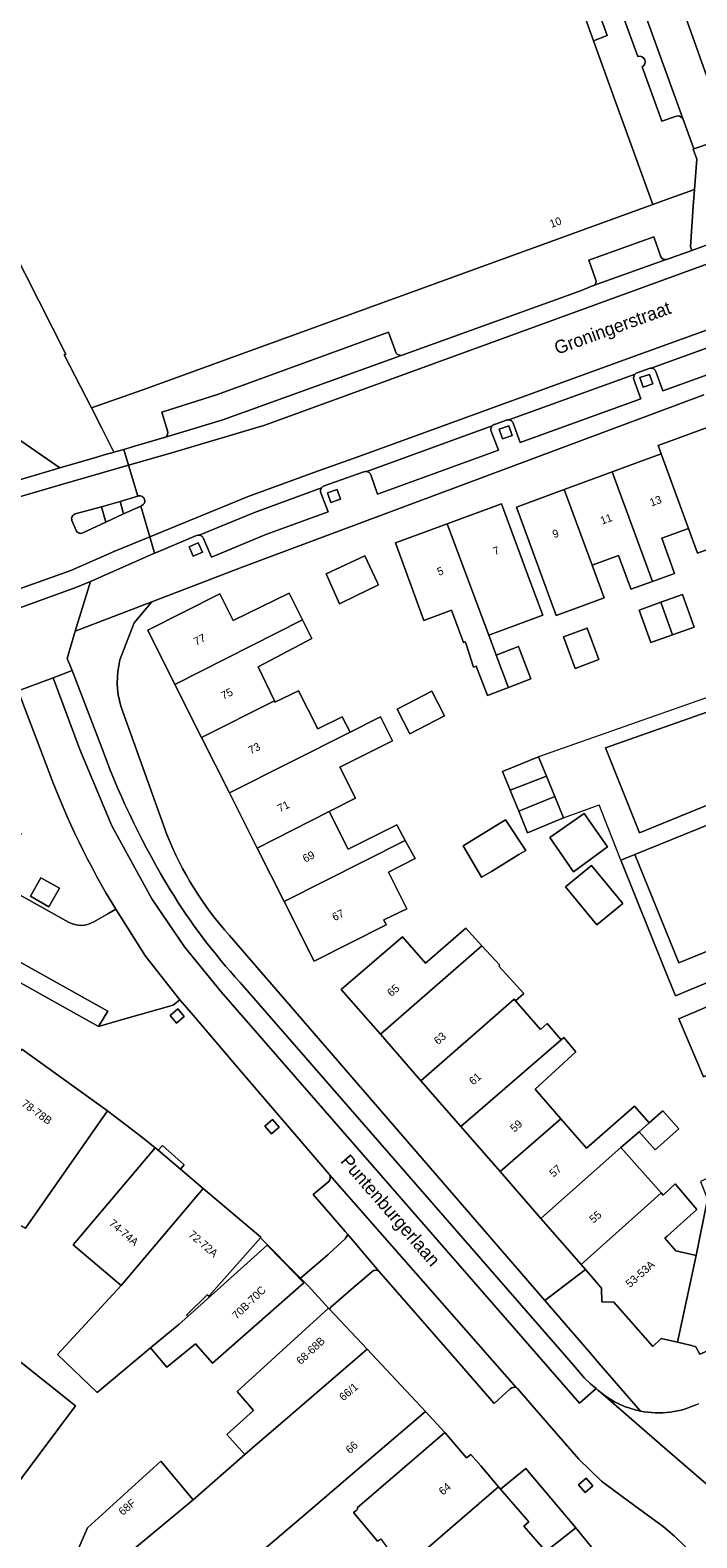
# Model space of a CAD drawing. Header units: metres. Extents: x 151448 to 154749, y 463108 to 465296.
# Tile 265 of 449: x 154190 to 154253, y 463258 to 463401. Entities that reach past the tile are written whole.
import ezdxf
from ezdxf.enums import TextEntityAlignment as Align

# ---------------------------------------------------------------- set-up
doc = ezdxf.new("R2010")
doc.units = ezdxf.units.M
for name, color, linetype, lineweight in [('B-PV-GR-GROENVOORZIENING-GV', 253, 'Continuous', 9), ('B-PV-IE-TERREINAFSCHEIDING_KUNSTMATIG_HEKWERK-G', 253, 'Continuous', 9), ('B-PV-OG-BEBOUWING-GV', 1, 'Continuous', 9), ('B-PV-OG-BEBOUWING-T18', 2, 'Continuous', 9), ('B-PV-OG-TERREIN_ERF-GV', 253, 'Continuous', 9), ('B-PV-OG-TOPOGRAFIE-T18', 2, 'Continuous', 9), ('B-PV-VH-GESLOTENVERHARDING_ASFALT-GV', 253, 'Continuous', 9), ('B-PV-VH-OPENVERHARDING_BETONSTRAATSTEEN-GV', 253, 'Continuous', 9), ('B-PV-VH-OPENVERHARDING_STRAATBAKSTEEN-GV', 253, 'Continuous', 9), ('B-PV-VH-OPENVERHARDING_TEGEL-GV', 253, 'Continuous', 9)]:
    doc.layers.add(name, color=color, linetype=linetype, lineweight=lineweight)
doc.styles.add('Drong', font='txt', dxfattribs={"height": 1.8})

msp = doc.modelspace()

# ---------------------------------------------------------------- linework, layer by layer
at = {"layer": 'B-PV-GR-GROENVOORZIENING-GV', "flags": 128}
for points in [[(154248.83, 463367.246), (154248.521, 463368.155), (154247.612, 463367.845), (154247.922, 463366.937)], [(154235.479, 463362.349), (154235.17, 463363.258), (154234.261, 463362.948), (154234.571, 463362.04)], [(154219.194, 463356.318), (154218.885, 463357.227), (154217.976, 463356.917), (154218.286, 463356.009)], [(154205.7, 463352.179), (154204.823, 463351.788), (154205.215, 463350.911), (154206.09, 463351.302)], [(154190.77, 463320.403), (154189.784, 463318.655), (154191.535, 463317.666), (154192.521, 463319.414)], [(154204.374, 463307.262), (154203.747, 463307.99), (154203.02, 463307.363), (154203.647, 463306.637)], [(154213.384, 463296.767), (154212.757, 463297.495), (154212.03, 463296.868), (154212.657, 463296.142)], [(154243.146, 463262.747), (154242.52, 463263.475), (154241.793, 463262.848), (154242.419, 463262.121)]]:
    msp.add_lwpolyline(points, close=True, dxfattribs=at)
at = {"layer": 'B-PV-IE-TERREINAFSCHEIDING_KUNSTMATIG_HEKWERK-G', "flags": 128}
for points in [[(154258.324, 463339.028), (154237.99, 463331.885)], [(154240.362, 463326.083), (154243.754, 463327.335)], [(154245.799, 463322.08), (154243.754, 463327.335)], [(154249.951, 463311.782), (154245.799, 463322.08)], [(154250.983, 463309.225), (154249.951, 463311.782)], [(154252.36, 463309.794), (154257.905, 463312.089)], [(154250.983, 463309.225), (154252.36, 463309.794)]]:
    msp.add_lwpolyline(points, dxfattribs=at)
at = {"layer": 'B-PV-OG-BEBOUWING-GV', "flags": 128}
msp.add_lwpolyline([(154171.981, 463414.005), (154181.456, 463387.85), (154183.643, 463388.62), (154187.923, 463380.175), (154188.011, 463380.175), (154193.125, 463370.073), (154192.99, 463370.015), (154195.562, 463364.965), (154200.455, 463366.699), (154248.839, 463384.253), (154245.401, 463393.752), (154243.222, 463399.795), (154242.268, 463402.443)], dxfattribs=at)
for points in [[(154260.355, 463357.753), (154257.513, 463356.71), (154255.023, 463363.498), (154249.34, 463361.413), (154249.634, 463360.611), (154252.214, 463353.542), (154253.071, 463351.193), (154258.77, 463353.284), (154259.407, 463351.547), (154262.249, 463352.589)], [(154252.214, 463353.542), (154249.634, 463360.611), (154244.976, 463358.903), (154248.792, 463348.52), (154250.895, 463349.271), (154249.699, 463352.619)], [(154244.976, 463358.903), (154240.41, 463357.228), (154243.085, 463350.073), (154245.576, 463350.987), (154246.708, 463347.902), (154246.749, 463347.79), (154248.792, 463348.52)], [(154243.085, 463350.073), (154240.41, 463357.228), (154235.885, 463355.568), (154239.658, 463345.282), (154241.914, 463346.109), (154244.228, 463346.957)], [(154238.341, 463345.467), (154237.184, 463348.513), (154234.488, 463355.876), (154229.316, 463353.982), (154233.206, 463343.587), (154233.267, 463343.424), (154238.401, 463345.304)], [(154229.316, 463353.982), (154224.417, 463352.188), (154227.115, 463344.821), (154229.74, 463345.782), (154230.858, 463342.727), (154231.029, 463342.79), (154231.112, 463342.564), (154231.814, 463340.374), (154232.085, 463340.482), (154233.138, 463337.698), (154235.128, 463338.452), (154235.046, 463338.669), (154233.977, 463341.526), (154233.938, 463341.63), (154233.267, 463343.424), (154233.206, 463343.587)], [(154222.688, 463348.455), (154221.514, 463350.954), (154217.838, 463349.225), (154219.108, 463346.4), (154220.648, 463347.143), (154222.813, 463348.188)], [(154215.601, 463344.876), (154214.324, 463347.415), (154209.024, 463344.82), (154207.759, 463347.329), (154200.906, 463343.883), (154203.484, 463338.757)], [(154250.696, 463343.454), (154252.759, 463344.189), (154251.66, 463347.27), (154249.597, 463346.535)], [(154249.597, 463346.535), (154247.534, 463345.799), (154248.633, 463342.718), (154250.696, 463343.454)], [(154215.601, 463344.876), (154203.484, 463338.757), (154206.017, 463333.719), (154212.922, 463337.18), (154211.377, 463340.428), (154216.486, 463343.117)], [(154242.622, 463344.085), (154240.372, 463343.253), (154241.476, 463340.27), (154243.726, 463341.102)], [(154236.193, 463342.103), (154236.104, 463342.336), (154233.977, 463341.526), (154235.046, 463338.669), (154235.128, 463338.452), (154237.273, 463339.265)], [(154212.922, 463337.18), (154206.017, 463333.719), (154208.658, 463328.468), (154220.111, 463334.22), (154219.366, 463335.665), (154217.052, 463334.522), (154215.215, 463338.144), (154212.971, 463337.077)], [(154227.878, 463338.102), (154224.563, 463336.394), (154225.768, 463334.055), (154229.083, 463335.764)], [(154208.658, 463328.468), (154211.29, 463323.233), (154218.128, 463326.71), (154220.617, 463327.962), (154219.137, 463330.909), (154224.124, 463333.415), (154222.992, 463335.667), (154220.111, 463334.22)], [(154238.744, 463330.04), (154237.99, 463331.885), (154234.571, 463330.487), (154235.296, 463328.714)], [(154239.532, 463328.113), (154238.744, 463330.04), (154235.296, 463328.714), (154236.108, 463326.725)], [(154239.532, 463328.113), (154236.108, 463326.725), (154236.942, 463324.685), (154240.362, 463326.083)], [(154211.29, 463323.233), (154213.845, 463318.154), (154225.344, 463323.949), (154224.535, 463325.422), (154219.938, 463323.11), (154218.161, 463326.644), (154218.128, 463326.71)], [(154236.132, 463322.616), (154236.778, 463323.011), (154234.859, 463325.904), (154230.832, 463323.445), (154232.588, 463320.458), (154233.527, 463321.02)], [(154239.059, 463324.225), (154241.32, 463320.964), (154244.531, 463323.356), (154242.335, 463326.521)], [(154260.839, 463316.222), (154256.652, 463326.492), (154247.133, 463322.61), (154251.321, 463312.341)], [(154225.344, 463323.949), (154213.845, 463318.154), (154216.688, 463312.5), (154223.541, 463315.946), (154223.305, 463316.416), (154225.495, 463317.466), (154223.741, 463320.94), (154226.274, 463322.255)], [(154240.544, 463319.551), (154243.516, 463315.935), (154245.989, 463317.967), (154243.016, 463321.583)], [(154222.985, 463305.574), (154232.62, 463313.973), (154231.103, 463315.625), (154227.26, 463312.314), (154225.09, 463314.805), (154219.276, 463309.83)], [(154222.985, 463305.574), (154226.831, 463301.161), (154232.59, 463306.196), (154235.668, 463308.887), (154235.795, 463308.743), (154236.587, 463309.436), (154234.209, 463312.027), (154234.316, 463312.126), (154232.62, 463313.973)], [(154226.831, 463301.161), (154230.61, 463296.826), (154240.148, 463305.05), (154238.802, 463306.587), (154238.169, 463306.032), (154235.795, 463308.743), (154235.668, 463308.887), (154232.59, 463306.196)], [(154258.873, 463303.735), (154256.496, 463309.249), (154251.306, 463307.033), (154253.643, 463301.519)], [(154188.948, 463304.163), (154183.999, 463297.184), (154183.689, 463297.381), (154182.891, 463296.192), (154183.126, 463296.027), (154182.926, 463295.744), (154180.471, 463292.291), (154189.32, 463287.194), (154197.075, 463298.313)], [(154234.337, 463292.549), (154240.108, 463297.564), (154237.671, 463300.362), (154241.52, 463303.912), (154240.381, 463305.251), (154240.148, 463305.05), (154230.61, 463296.826)], [(154234.337, 463292.549), (154238.203, 463288.114), (154245.809, 463294.817), (154247.531, 463296.334), (154248.478, 463297.168), (154247.106, 463298.742), (154242.544, 463294.767), (154240.108, 463297.564)], [(154249.06, 463294.602), (154251.309, 463296.588), (154249.777, 463298.3), (154248.478, 463297.168), (154247.531, 463296.334)], [(154204.008, 463292.786), (154201.907, 463294.565), (154201.624, 463294.805), (154193.83, 463285.601), (154198.384, 463281.745), (154206.178, 463290.949)], [(154238.203, 463288.114), (154242.025, 463283.73), (154247.722, 463288.824), (154249.637, 463290.536), (154245.809, 463294.817)], [(154251.183, 463276.356), (154252.504, 463276.043), (154252.93, 463275.942), (154253.303, 463275.22), (154254.258, 463275.639), (154262.011, 463279.037), (154259.224, 463285.642), (154256.146, 463292.861), (154253.35, 463291.599), (154254.034, 463289.944), (154252.945, 463284.601)], [(154242.025, 463283.73), (154242.433, 463283.261), (154243.961, 463281.508), (154243.994, 463280.197), (154245.125, 463280.175), (154248.852, 463275.963), (154249.641, 463276.722), (154251.183, 463276.356), (154252.945, 463284.601), (154251.026, 463285.03), (154249.972, 463286.239), (154250.186, 463286.426), (154252.998, 463288.939), (154250.944, 463291.372), (154249.833, 463290.316), (154249.637, 463290.536), (154247.722, 463288.824)], [(154201.179, 463275.819), (154203.888, 463278.073), (154204.712, 463278.813), (154204.6, 463278.937), (154206.558, 463280.87), (154206.71, 463280.743), (154211.609, 463286.272), (154211.649, 463286.317), (154206.178, 463290.949), (154198.384, 463281.745), (154192.357, 463275.201), (154196.096, 463271.589)], [(154207.044, 463274.372), (154215.73, 463282.002), (154215.354, 463282.389), (154215.007, 463282.747), (154212.254, 463285.585), (154204.712, 463278.813), (154203.888, 463278.073), (154201.179, 463275.819), (154202.731, 463273.987), (154205.424, 463276.226)], [(154210.128, 463265.714), (154210.856, 463266.341), (154214.633, 463269.594), (154221.72, 463275.697), (154218.155, 463279.499), (154218.071, 463279.589), (154209.394, 463271.682), (154210.955, 463269.895), (154208.41, 463267.624)], [(154178.087, 463265.714), (154180.528, 463263.577), (154185.725, 463259.233), (154194.049, 463270.327), (154186.215, 463276.547)], [(154210.128, 463265.714), (154205.209, 463261.429), (154194.454, 463252.505), (154203.71, 463241.643), (154208.571, 463245.785), (154205.358, 463249.637), (154205.682, 463249.853), (154205.304, 463250.286), (154204.913, 463250.745), (154209.16, 463254.362), (154216.128, 463260.296), (154219.932, 463263.535), (154227.266, 463269.781), (154221.72, 463275.697), (154214.633, 463269.594), (154210.856, 463266.341)], [(154232.503, 463264.632), (154231.574, 463265.714), (154231.558, 463265.733), (154231.164, 463265.395), (154229.101, 463267.799), (154220.775, 463260.654), (154220.858, 463260.557), (154220.685, 463260.409), (154220.442, 463260.22), (154222.712, 463257.49), (154223.036, 463257.733), (154223.82, 463256.625), (154221.473, 463254.711), (154222.935, 463252.961), (154234.196, 463262.66)], [(154194.454, 463252.505), (154205.209, 463261.429), (154202.157, 463265.087), (154195.184, 463258.767), (154193.197, 463254.193), (154193.142, 463254.045)], [(154234.396, 463262.427), (154234.196, 463262.66), (154222.935, 463252.961), (154220.908, 463251.215), (154222.602, 463249.274), (154222.707, 463249.145), (154227.35, 463252.93), (154230.2, 463249.54), (154238.534, 463256.693), (154236.611, 463258.935), (154237.061, 463259.321)]]:
    msp.add_lwpolyline(points, close=True, dxfattribs=at)
at = {"layer": 'B-PV-OG-TERREIN_ERF-GV', "flags": 128}
for points in [[(154242.268, 463402.443), (154243.222, 463399.795), (154244.497, 463400.295), (154225.241, 463453.613)], [(154253.671, 463366.219), (154209.86, 463349.88), (154201.301, 463346.591), (154199.612, 463344.577), (154198.273, 463341.07)], [(154198.351, 463336.692), (154202.721, 463324.501)], [(154257.905, 463312.089), (154252.36, 463309.794), (154250.983, 463309.225), (154249.951, 463311.782), (154245.799, 463322.08), (154247.133, 463322.61), (154256.652, 463326.492)], [(154208.661, 463314.933), (154238.605, 463280.311), (154242.433, 463283.261), (154242.025, 463283.73), (154238.203, 463288.114), (154234.337, 463292.549), (154230.61, 463296.826), (154226.831, 463301.161), (154222.985, 463305.574), (154219.276, 463309.83), (154225.09, 463314.805), (154227.26, 463312.314), (154231.103, 463315.625), (154232.62, 463313.973), (154234.316, 463312.126), (154234.209, 463312.027), (154236.587, 463309.436), (154235.795, 463308.743), (154238.169, 463306.032), (154238.802, 463306.587), (154240.148, 463305.05), (154240.381, 463305.251), (154241.52, 463303.912), (154237.671, 463300.362), (154240.108, 463297.564), (154242.544, 463294.767), (154247.106, 463298.742), (154248.478, 463297.168), (154249.777, 463298.3), (154251.309, 463296.588), (154249.06, 463294.602), (154247.531, 463296.334), (154245.809, 463294.817), (154249.637, 463290.536), (154249.833, 463290.316), (154250.944, 463291.372), (154252.998, 463288.939), (154250.186, 463286.426), (154249.972, 463286.239), (154251.026, 463285.03), (154252.945, 463284.601), (154254.034, 463289.944)], [(154193.197, 463254.193), (154195.184, 463258.767), (154202.157, 463265.087), (154205.209, 463261.429), (154210.128, 463265.714), (154208.41, 463267.624), (154210.955, 463269.895), (154209.394, 463271.682), (154218.071, 463279.589), (154216.129, 463281.716), (154215.412, 463282.439), (154215.354, 463282.389), (154215.73, 463282.002), (154207.044, 463274.372), (154205.424, 463276.226), (154202.731, 463273.987), (154201.179, 463275.819), (154196.096, 463271.589), (154192.357, 463275.201), (154198.384, 463281.745), (154193.83, 463285.601), (154201.624, 463294.805), (154200.452, 463295.749), (154197.075, 463298.313), (154189.32, 463287.194)], [(154186.215, 463276.547), (154194.049, 463270.327), (154185.725, 463259.233)], [(154222.712, 463257.49), (154220.442, 463260.22), (154220.685, 463260.409), (154220.858, 463260.557), (154220.775, 463260.654), (154229.101, 463267.799), (154227.266, 463269.781), (154219.932, 463263.535), (154216.128, 463260.296), (154209.16, 463254.362)], [(154238.57, 463256.413), (154241.54, 463258.768), (154236.784, 463264.397), (154234.396, 463262.427), (154237.061, 463259.321), (154236.611, 463258.935), (154238.534, 463256.693)]]:
    msp.add_lwpolyline(points, dxfattribs=at)
for points in [[(154260.355, 463357.753), (154262.249, 463352.589), (154259.407, 463351.547), (154258.77, 463353.284), (154253.071, 463351.193), (154252.214, 463353.542), (154249.699, 463352.619), (154250.895, 463349.271), (154248.792, 463348.52), (154246.749, 463347.79), (154246.708, 463347.902), (154245.576, 463350.987), (154243.085, 463350.073), (154244.228, 463346.957), (154241.914, 463346.109), (154239.658, 463345.282), (154235.885, 463355.568), (154240.41, 463357.228), (154244.976, 463358.903), (154249.634, 463360.611), (154249.34, 463361.413), (154255.023, 463363.498), (154257.513, 463356.71)], [(154235.128, 463338.452), (154233.138, 463337.698), (154232.085, 463340.482), (154231.814, 463340.374), (154231.112, 463342.564), (154231.029, 463342.79), (154230.858, 463342.727), (154229.74, 463345.782), (154227.115, 463344.821), (154224.417, 463352.188), (154229.316, 463353.982), (154234.488, 463355.876), (154237.184, 463348.513), (154238.341, 463345.467), (154238.401, 463345.304), (154233.267, 463343.424), (154233.938, 463341.63), (154233.977, 463341.526), (154236.104, 463342.336), (154236.193, 463342.103), (154237.273, 463339.265)], [(154220.648, 463347.143), (154219.108, 463346.4), (154217.838, 463349.225), (154221.514, 463350.954), (154222.688, 463348.455), (154222.813, 463348.188)], [(154212.922, 463337.18), (154212.971, 463337.077), (154215.215, 463338.144), (154217.052, 463334.522), (154219.366, 463335.665), (154220.111, 463334.22), (154222.992, 463335.667), (154224.124, 463333.415), (154219.137, 463330.909), (154220.617, 463327.962), (154218.128, 463326.71), (154218.161, 463326.644), (154219.938, 463323.11), (154224.535, 463325.422), (154225.344, 463323.949), (154226.274, 463322.255), (154223.741, 463320.94), (154225.495, 463317.466), (154223.305, 463316.416), (154223.541, 463315.946), (154216.688, 463312.5), (154213.845, 463318.154), (154211.29, 463323.233), (154208.658, 463328.468), (154206.017, 463333.719), (154203.484, 463338.757), (154200.906, 463343.883), (154207.759, 463347.329), (154209.024, 463344.82), (154214.324, 463347.415), (154215.601, 463344.876), (154216.486, 463343.117), (154211.377, 463340.428)], [(154250.696, 463343.454), (154248.633, 463342.718), (154247.534, 463345.799), (154249.597, 463346.535), (154251.66, 463347.27), (154252.759, 463344.189)], [(154242.622, 463344.085), (154243.726, 463341.102), (154241.476, 463340.27), (154240.372, 463343.253)], [(154227.878, 463338.102), (154229.083, 463335.764), (154225.768, 463334.055), (154224.563, 463336.394)], [(154244.347, 463332.732), (154259.082, 463337.906), (154262.215, 463330.644), (154247.571, 463324.676)], [(154244.347, 463332.732), (154247.571, 463324.676), (154262.215, 463330.644), (154259.082, 463337.906)], [(154238.744, 463330.04), (154239.532, 463328.113), (154240.362, 463326.083), (154236.942, 463324.685), (154236.108, 463326.725), (154235.296, 463328.714), (154234.571, 463330.487), (154237.99, 463331.885)], [(154299.94, 463329.23), (154298.913, 463331.748), (154289.395, 463327.867), (154279.876, 463323.985), (154270.358, 463320.104), (154260.839, 463316.222), (154251.321, 463312.341), (154247.133, 463322.61), (154245.799, 463322.08), (154249.951, 463311.782), (154250.983, 463309.225), (154252.36, 463309.794), (154257.905, 463312.089)], [(154233.527, 463321.02), (154232.588, 463320.458), (154230.832, 463323.445), (154234.859, 463325.904), (154236.778, 463323.011), (154236.132, 463322.616)], [(154239.059, 463324.225), (154242.335, 463326.521), (154244.531, 463323.356), (154241.32, 463320.964)], [(154245.989, 463317.967), (154243.516, 463315.935), (154240.544, 463319.551), (154243.016, 463321.583)], [(154258.873, 463303.735), (154253.643, 463301.519), (154251.306, 463307.033), (154256.496, 463309.249)], [(154201.907, 463294.565), (154204.008, 463292.786), (154204.363, 463293.186), (154202.305, 463295.017)], [(154215.354, 463282.389), (154215.412, 463282.439), (154211.609, 463286.272), (154206.71, 463280.743), (154206.558, 463280.87), (154204.6, 463278.937), (154204.712, 463278.813), (154212.254, 463285.585), (154215.007, 463282.747)], [(154241.54, 463258.768), (154238.57, 463256.413), (154240.51, 463254.866), (154243.02, 463256.928)]]:
    msp.add_lwpolyline(points, close=True, dxfattribs=at)
at = {"layer": 'B-PV-OG-TERREIN_ERF-GV'}
for points in [[(154198.273, 463341.07, 0.1347627), (154198.351, 463336.692)], [(154202.721, 463324.501, 0.0863858), (154208.661, 463314.933)]]:
    msp.add_lwpolyline(points, format="xyb", dxfattribs=at)
at = {"layer": 'B-PV-VH-GESLOTENVERHARDING_ASFALT-GV', "flags": 128}
for points in [[(154250.103, 463379.035), (154243.556, 463376.699), (154243.23, 463376.584), (154243.102, 463376.538), (154241.96, 463376.088), (154225.056, 463369.981), (154224.961, 463369.959), (154208.038, 463363.839), (154202.584, 463362.209), (154202.515, 463362.172), (154202.458, 463362.151), (154199.549, 463361.306), (154198.637, 463361.041), (154199.083, 463359.541), (154202.958, 463360.648), (154212.003, 463363.346), (154267.395, 463383.502), (154295.621, 463395.98), (154294.963, 463397.818)], [(154295.621, 463395.98), (154267.395, 463383.502), (154212.003, 463363.346), (154202.958, 463360.648), (154199.083, 463359.541), (154199.954, 463356.606), (154200.046, 463356.633)], [(154292.933, 463396.975), (154281.77, 463391.975), (154264.155, 463384.123), (154263.147, 463383.75), (154262.001, 463383.333), (154252.534, 463379.905)], [(154200.338, 463355.702), (154200.236, 463355.656), (154201.104, 463352.733), (154210.443, 463356.559), (154217.016, 463358.959), (154220.927, 463360.364), (154247.105, 463369.879), (154273.301, 463379.346), (154289.742, 463383.111)], [(154289.742, 463383.111), (154273.301, 463379.346), (154247.105, 463369.879), (154220.927, 463360.364), (154217.016, 463358.959), (154210.443, 463356.559), (154201.104, 463352.733), (154201.561, 463351.194), (154201.816, 463351.304), (154205.532, 463352.877)], [(154252.534, 463379.905), (154250.224, 463379.064)], [(154248.694, 463368.747), (154270.97, 463376.802)], [(154247.337, 463368.303), (154248.488, 463368.715)], [(154235.188, 463363.849), (154247.159, 463368.184)], [(154221.685, 463358.941), (154233.584, 463363.259)], [(154233.818, 463363.414), (154234.937, 463363.822)], [(154199.083, 463359.541), (154192.616, 463357.693), (154183.522, 463355.022), (154176.472, 463353.009), (154177.349, 463349.867), (154180.873, 463350.879)], [(154194.019, 463354.916), (154196.518, 463355.607), (154198.296, 463356.112), (154199.954, 463356.606), (154199.083, 463359.541)], [(154217.643, 463357.572), (154221.426, 463358.919)], [(154205.796, 463352.912), (154211.025, 463355.066), (154217.41, 463357.402)], [(154178.1, 463347.177), (154178.881, 463344.378), (154181.331, 463345.124), (154186.402, 463346.977), (154193.603, 463349.55), (154197.785, 463351.373), (154201.104, 463352.733), (154200.236, 463355.656), (154198.614, 463354.933), (154196.939, 463354.146), (154194.753, 463353.133)], [(154194.113, 463353.361), (154193.713, 463354.303)], [(154201.561, 463351.194), (154201.104, 463352.733), (154197.785, 463351.373), (154193.603, 463349.55), (154186.402, 463346.977), (154181.331, 463345.124), (154178.881, 463344.378), (154179.35, 463342.7), (154179.667, 463342.804)], [(154182.288, 463343.665), (154194.08, 463347.944), (154195.467, 463348.508), (154201.561, 463351.194)]]:
    msp.add_lwpolyline(points, dxfattribs=at)
at = {"layer": 'B-PV-VH-GESLOTENVERHARDING_ASFALT-GV'}
for points in [[(154250.224, 463379.064, -0.0759625), (154250.103, 463379.035)], [(154248.488, 463368.715, -0.1072258), (154248.694, 463368.747)], [(154247.159, 463368.184, -0.1101129), (154247.337, 463368.303)], [(154233.584, 463363.259, -0.1511795), (154233.818, 463363.414)], [(154234.937, 463363.822, -0.1312418), (154235.188, 463363.849)], [(154221.426, 463358.919, -0.1313106), (154221.685, 463358.941)], [(154217.41, 463357.402, -0.151921), (154217.643, 463357.572)], [(154200.046, 463356.633, -0.8891534), (154200.338, 463355.702)], [(154193.713, 463354.303, -0.4275455), (154194.019, 463354.916)], [(154194.753, 463353.133, -0.4562377), (154194.113, 463353.361)], [(154205.532, 463352.877, -0.1397063), (154205.796, 463352.912)]]:
    msp.add_lwpolyline(points, format="xyb", dxfattribs=at)
at = {"layer": 'B-PV-VH-GESLOTENVERHARDING_ASFALT-GV', "flags": 128}
msp.add_lwpolyline([(154183.001, 463356.483), (154179.148, 463355.371), (154179.104, 463355.359), (154176.054, 463354.507), (154176.472, 463353.009), (154183.522, 463355.022), (154192.616, 463357.693), (154199.083, 463359.541), (154198.637, 463361.041), (154197.691, 463360.767), (154197.638, 463360.752), (154196.994, 463360.573), (154195.866, 463360.23), (154192.551, 463359.275), (154192.16, 463359.162), (154187.873, 463357.89), (154183.013, 463356.487)], close=True, dxfattribs=at)
at = {"layer": 'B-PV-VH-OPENVERHARDING_BETONSTRAATSTEEN-GV', "flags": 128}
for points in [[(154251.669, 463392.427), (154232.32, 463445.852)], [(154242.079, 463412.917), (154247.43, 463398.301)], [(154247.813, 463397.334), (154249.683, 463392.157), (154251, 463392.621)], [(154249.593, 463379.304), (154248.923, 463381.207), (154242.749, 463378.976), (154243.398, 463377.173)], [(154243.23, 463376.584), (154243.556, 463376.699), (154250.103, 463379.035)], [(154270.97, 463376.802), (154248.694, 463368.747)], [(154249.133, 463368.415), (154249.776, 463366.587), (154271.475, 463374.397), (154270.793, 463376.297)], [(154224.478, 463370.16), (154223.758, 463372.162), (154207.515, 463366.241), (154202.231, 463364.568), (154202.796, 463362.811)], [(154202.584, 463362.209), (154208.038, 463363.839), (154224.961, 463369.959)], [(154247.159, 463368.184), (154235.188, 463363.849)], [(154235.594, 463363.527), (154236.261, 463361.691), (154247.705, 463365.838), (154247.045, 463367.662)], [(154233.584, 463363.259), (154221.685, 463358.941)], [(154222.065, 463358.629), (154222.725, 463356.798), (154234.195, 463360.96), (154233.511, 463362.772)], [(154217.41, 463357.402), (154211.025, 463355.066), (154205.796, 463352.912)], [(154194.753, 463353.133), (154196.939, 463354.146), (154196.518, 463355.607), (154194.019, 463354.916)], [(154200.046, 463356.633), (154199.954, 463356.606), (154198.296, 463356.112), (154198.614, 463354.933)], [(154198.614, 463354.933), (154200.236, 463355.656), (154200.338, 463355.702)], [(154206.185, 463352.583), (154206.945, 463350.813), (154212.106, 463352.952), (154218.033, 463355.115), (154217.346, 463356.913)], [(154193.713, 463354.303), (154194.113, 463353.361)], [(154218.079, 463291.615), (154216.616, 463290.383), (154218.281, 463288.453), (154219.647, 463286.87), (154219.888, 463286.586)], [(154235.903, 463272.044), (154218.166, 463292.247)], [(154222.843, 463283.105), (154219.888, 463286.586), (154219.656, 463286.164), (154218.118, 463284.773), (154217.988, 463284.661), (154215.412, 463282.439), (154216.129, 463281.716), (154218.071, 463279.589), (154218.155, 463279.499), (154218.279, 463279.684), (154220.7, 463281.768), (154221.46, 463282.422), (154222.2, 463283.087)], [(154219.888, 463286.586), (154222.843, 463283.105), (154230.479, 463274.348), (154233.785, 463270.556), (154235.312, 463271.946)]]:
    msp.add_lwpolyline(points, dxfattribs=at)
msp.add_lwpolyline([(154250.843, 463405.234), (154254.953, 463393.666), (154254.958, 463393.773), (154254.996, 463393.893), (154255.064, 463393.998), (154255.156, 463394.083), (154255.268, 463394.14), (154256.755, 463394.676), (154252.842, 463405.43), (154251.492, 463404.922), (154251.362, 463404.893), (154251.228, 463404.899), (154251.101, 463404.94), (154250.99, 463405.013), (154250.902, 463405.114)], close=True, dxfattribs=at)
at = {"layer": 'B-PV-VH-OPENVERHARDING_BETONSTRAATSTEEN-GV'}
for points in [[(154247.43, 463398.301, -0.9171586), (154247.813, 463397.334)], [(154251, 463392.621, -0.3494338), (154251.669, 463392.427)], [(154250.103, 463379.035, -0.3041199), (154249.593, 463379.304)], [(154243.398, 463377.173, -0.4211705), (154243.23, 463376.584)], [(154224.961, 463369.959, -0.2665793), (154224.478, 463370.16)], [(154248.694, 463368.747, -0.3019698), (154249.133, 463368.415)], [(154247.045, 463367.662, -0.2870539), (154247.159, 463368.184)], [(154202.796, 463362.811, -0.3488614), (154202.584, 463362.209)], [(154233.511, 463362.772, -0.2774379), (154233.584, 463363.259)], [(154235.188, 463363.849, -0.271846), (154235.594, 463363.527)], [(154221.685, 463358.941, -0.2598796), (154222.065, 463358.629)], [(154217.346, 463356.913, -0.2658449), (154217.41, 463357.402)], [(154200.338, 463355.702, 0.8891534), (154200.046, 463356.633)], [(154194.019, 463354.916, 0.4275455), (154193.713, 463354.303)], [(154194.113, 463353.361, 0.4562377), (154194.753, 463353.133)], [(154205.796, 463352.912, -0.2842331), (154206.185, 463352.583)], [(154218.166, 463292.247, -0.3212144), (154218.079, 463291.615)], [(154222.2, 463283.087, -0.3048001), (154222.843, 463283.105)], [(154235.312, 463271.946, -0.3114704), (154235.903, 463272.044)]]:
    msp.add_lwpolyline(points, format="xyb", dxfattribs=at)
at = {"layer": 'B-PV-VH-OPENVERHARDING_STRAATBAKSTEEN-GV', "flags": 128}
for points in [[(154225.241, 463453.613), (154244.497, 463400.295), (154243.222, 463399.795), (154245.401, 463393.752), (154248.839, 463384.253), (154250.139, 463384.725), (154252.782, 463385.684), (154253.005, 463388.551), (154252.664, 463389.504), (154252.743, 463389.532), (154251.669, 463392.427)], [(154183.097, 463368.415), (154183.102, 463368.395), (154183.108, 463368.372), (154183.529, 463367.184), (154183.826, 463366.35), (154183.945, 463366.026), (154183.971, 463365.957), (154184.313, 463365.078), (154184.324, 463365.031), (154188.127, 463362.364), (154192.551, 463359.275), (154195.866, 463360.23), (154196.994, 463360.573), (154197.638, 463360.752), (154197.691, 463360.767), (154196.569, 463362.979), (154195.562, 463364.965), (154192.99, 463370.015), (154193.125, 463370.073), (154188.011, 463380.175), (154187.923, 463380.175), (154183.643, 463388.62), (154181.456, 463387.85), (154171.981, 463414.005)], [(154247.43, 463398.301), (154242.079, 463412.917)], [(154251, 463392.621), (154249.683, 463392.157), (154247.813, 463397.334)], [(154250.224, 463379.064), (154252.534, 463379.905), (154252.399, 463380.264), (154252.661, 463384.12), (154252.782, 463385.684), (154250.139, 463384.725)], [(154250.139, 463384.725), (154248.839, 463384.253), (154200.455, 463366.699), (154195.562, 463364.965), (154196.569, 463362.979), (154197.691, 463360.767), (154198.637, 463361.041), (154199.549, 463361.306), (154202.458, 463362.151), (154202.515, 463362.172), (154202.584, 463362.209)], [(154243.398, 463377.173), (154242.749, 463378.976), (154248.923, 463381.207), (154249.593, 463379.304)], [(154224.961, 463369.959), (154225.056, 463369.981), (154241.96, 463376.088), (154243.102, 463376.538), (154243.23, 463376.584)], [(154270.793, 463376.297), (154271.475, 463374.397), (154249.776, 463366.587), (154249.133, 463368.415)], [(154202.796, 463362.811), (154202.231, 463364.568), (154207.515, 463366.241), (154223.758, 463372.162), (154224.478, 463370.16)], [(154248.488, 463368.715), (154247.337, 463368.303)], [(154247.045, 463367.662), (154247.705, 463365.838), (154236.261, 463361.691), (154235.594, 463363.527)], [(154205.532, 463352.877), (154201.816, 463351.304), (154201.561, 463351.194), (154195.467, 463348.508), (154194.016, 463343.792), (154201.301, 463346.591), (154209.86, 463349.88), (154253.671, 463366.219)], [(154233.511, 463362.772), (154234.195, 463360.96), (154222.725, 463356.798), (154222.065, 463358.629)], [(154234.937, 463363.822), (154233.818, 463363.414)], [(154221.426, 463358.919), (154217.643, 463357.572)], [(154217.346, 463356.913), (154218.033, 463355.115), (154212.106, 463352.952), (154206.945, 463350.813), (154206.185, 463352.583)], [(154198.273, 463341.07), (154199.612, 463344.577), (154201.301, 463346.591), (154194.016, 463343.792), (154193.25, 463341.218), (154193.74, 463340.061), (154196.694, 463332.318)], [(154191.525, 463330.479), (154188.603, 463338.134), (154188.163, 463339.233), (154182.288, 463343.665)], [(154218.166, 463292.247), (154218.147, 463292.28), (154218.103, 463292.342), (154209.509, 463302.318), (154205.214, 463307.367), (154203.964, 463308.835), (154203.313, 463308.337), (154198.728, 463307.026), (154196.242, 463306.315), (154151.972, 463331.046), (154153.501, 463333.412), (154153.527, 463337.278), (154153.116, 463337.292), (154151.388, 463340.129), (154147.962, 463340.86), (154147.954, 463340.862), (154146.351, 463341.227), (154146.138, 463340.343), (154143.56, 463335.743)], [(154196.694, 463332.318), (154193.74, 463340.061), (154191.918, 463339.377), (154194.478, 463332.582), (154197.514, 463325.324), (154201.296, 463318.417), (154204.385, 463313.857), (154207.878, 463309.595), (154241.887, 463270.595), (154243.46, 463271.969), (154242.914, 463272.415), (154242.365, 463272.962), (154241.305, 463274.205), (154209.673, 463310.49)], [(154243.46, 463271.969), (154241.887, 463270.595), (154207.878, 463309.595), (154204.385, 463313.857), (154201.296, 463318.417), (154197.514, 463325.324), (154194.478, 463332.582), (154191.918, 463339.377), (154188.603, 463338.134), (154191.525, 463330.479)], [(154163.601, 463335.245), (154163.564, 463337.09), (154158.577, 463337.109), (154153.527, 463337.278), (154153.501, 463333.412), (154153.602, 463333.102), (154153.731, 463332.795), (154153.887, 463332.506), (154154.06, 463332.23), (154154.265, 463331.968), (154154.487, 463331.728), (154154.731, 463331.506), (154154.994, 463331.302), (154155.269, 463331.124), (154197.123, 463307.764), (154196.242, 463306.315), (154198.728, 463307.026), (154203.313, 463308.337), (154203.964, 463308.835), (154200.687, 463312.973), (154197.869, 463317.432), (154197.121, 463316.984), (154195.779, 463316.245)], [(154202.721, 463324.501), (154198.351, 463336.692)], [(154165.581, 463331.751), (154167.637, 463330.585), (154170.114, 463335.043), (154188.891, 463324.611), (154186.384, 463320.098), (154193.402, 463316.196)], [(154193.402, 463316.196), (154186.384, 463320.098), (154167.637, 463330.585), (154165.581, 463331.751)], [(154195.779, 463316.245), (154197.121, 463316.984), (154197.869, 463317.432)], [(154197.869, 463317.432), (154200.687, 463312.973), (154203.964, 463308.835), (154205.214, 463307.367), (154209.509, 463302.318), (154218.103, 463292.342), (154218.147, 463292.28), (154218.166, 463292.247), (154235.903, 463272.044)], [(154247.67, 463269.838), (154243.729, 463274.391), (154242.875, 463275.378), (154238.605, 463280.311), (154208.661, 463314.933)], [(154209.673, 463310.49), (154241.305, 463274.205), (154242.365, 463272.962), (154242.914, 463272.415), (154243.46, 463271.969)], [(154188.948, 463304.163), (154197.075, 463298.313), (154200.452, 463295.749), (154201.624, 463294.805), (154201.907, 463294.565), (154202.305, 463295.017), (154204.363, 463293.186), (154204.008, 463292.786), (154206.178, 463290.949), (154211.649, 463286.317), (154211.609, 463286.272), (154215.412, 463282.439), (154217.988, 463284.661), (154218.118, 463284.773), (154219.656, 463286.164), (154219.888, 463286.586), (154219.647, 463286.87), (154218.281, 463288.453), (154216.616, 463290.383), (154218.079, 463291.615)], [(154317.607, 463302.154), (154262.208, 463278.787), (154262.011, 463279.037), (154254.258, 463275.639), (154253.303, 463275.22), (154252.93, 463275.942), (154252.504, 463276.043), (154251.183, 463276.356), (154249.641, 463276.722), (154248.852, 463275.963), (154245.125, 463280.175), (154243.994, 463280.197), (154243.961, 463281.508), (154242.433, 463283.261), (154238.605, 463280.311), (154242.875, 463275.378), (154243.729, 463274.391), (154247.67, 463269.838)], [(154222.2, 463283.087), (154221.46, 463282.422), (154220.7, 463281.768), (154218.279, 463279.684), (154218.155, 463279.499), (154221.72, 463275.697), (154227.266, 463269.781), (154229.101, 463267.799), (154231.164, 463265.395), (154231.558, 463265.733), (154231.574, 463265.714), (154232.503, 463264.632), (154234.196, 463262.66), (154234.396, 463262.427), (154236.784, 463264.397), (154241.54, 463258.768), (154243.02, 463256.928)], [(154235.312, 463271.946), (154233.785, 463270.556), (154230.479, 463274.348), (154222.843, 463283.105)], [(154245.451, 463262.088), (154243.966, 463263.196), (154242.883, 463264.233), (154241.815, 463265.285), (154238.199, 463269.424), (154237.181, 463270.609), (154235.997, 463271.987)], [(154235.997, 463271.987), (154237.181, 463270.609), (154238.199, 463269.424), (154241.815, 463265.285), (154242.883, 463264.233), (154243.966, 463263.196), (154245.451, 463262.088), (154247.948, 463260.235), (154249.823, 463258.899), (154250.884, 463257.978), (154251.896, 463257.005), (154253.185, 463255.596), (154257.962, 463250.339), (154277.21, 463228.027), (154277.47, 463227.773), (154280.069, 463229.946), (154254.158, 463260.217), (154255.69, 463261.397), (154250.211, 463266.133), (154243.889, 463271.599)], [(154243.889, 463271.599), (154243.868, 463271.616)], [(154243.868, 463271.616), (154243.889, 463271.599)], [(154243.889, 463271.599), (154250.211, 463266.133), (154255.69, 463261.397)], [(154257.962, 463250.339), (154253.185, 463255.596), (154251.896, 463257.005), (154250.884, 463257.978), (154249.823, 463258.899), (154247.948, 463260.235), (154245.451, 463262.088)]]:
    msp.add_lwpolyline(points, dxfattribs=at)
for points in [[(154241.194, 463431.948), (154240.766, 463433.17), (154236.558, 463444.627), (154236.326, 463445.27), (154233.517, 463452.787), (154230.118, 463451.648), (154232.307, 463445.888), (154232.318, 463445.86), (154232.32, 463445.852), (154251.669, 463392.427), (154252.743, 463389.532), (154255.989, 463390.665), (154254.992, 463393.558), (154254.953, 463393.666), (154250.843, 463405.234), (154250.47, 463406.376), (154246.209, 463418.093), (154245.757, 463419.287)], [(154255.989, 463390.665), (154252.743, 463389.532), (154252.664, 463389.504), (154253.005, 463388.551), (154252.782, 463385.684), (154252.661, 463384.12), (154252.399, 463380.264), (154252.534, 463379.905), (154262.001, 463383.333), (154261.746, 463384.082), (154261.532, 463384.005), (154259.067, 463386.727), (154256.336, 463389.731), (154256.055, 463390.495), (154256.017, 463390.599)], [(154248.83, 463367.246), (154247.922, 463366.937), (154247.612, 463367.845), (154248.521, 463368.155)], [(154178.772, 463364.171), (154178.792, 463364.115), (154179.093, 463363.222), (154179.138, 463363.1), (154179.121, 463360.172), (154179.111, 463357.385), (154179.104, 463355.359), (154179.148, 463355.371), (154183.001, 463356.483), (154183.013, 463356.487), (154187.873, 463357.89), (154192.16, 463359.162), (154192.551, 463359.275), (154188.127, 463362.364), (154184.324, 463365.031), (154184.313, 463365.078), (154183.971, 463365.957), (154183.945, 463366.026), (154180.651, 463364.804)], [(154235.479, 463362.349), (154234.571, 463362.04), (154234.261, 463362.948), (154235.17, 463363.258)], [(154219.194, 463356.318), (154218.286, 463356.009), (154217.976, 463356.917), (154218.885, 463357.227)], [(154205.7, 463352.179), (154206.09, 463351.302), (154205.215, 463350.911), (154204.823, 463351.788)], [(154193.74, 463340.061), (154193.25, 463341.218), (154194.016, 463343.792), (154195.467, 463348.508), (154194.08, 463347.944), (154182.288, 463343.665), (154188.163, 463339.233), (154188.603, 463338.134), (154191.918, 463339.377)], [(154151.972, 463331.046), (154196.242, 463306.315), (154197.123, 463307.764), (154155.269, 463331.124), (154154.994, 463331.302), (154154.731, 463331.506), (154154.487, 463331.728), (154154.265, 463331.968), (154154.06, 463332.23), (154153.887, 463332.506), (154153.731, 463332.795), (154153.602, 463333.102), (154153.501, 463333.412)], [(154190.77, 463320.403), (154192.521, 463319.414), (154191.535, 463317.666), (154189.784, 463318.655)], [(154204.374, 463307.262), (154203.647, 463306.637), (154203.02, 463307.363), (154203.747, 463307.99)], [(154213.384, 463296.767), (154212.657, 463296.142), (154212.03, 463296.868), (154212.757, 463297.495)], [(154243.146, 463262.747), (154242.419, 463262.121), (154241.793, 463262.848), (154242.52, 463263.475)]]:
    msp.add_lwpolyline(points, close=True, dxfattribs=at)
at = {"layer": 'B-PV-VH-OPENVERHARDING_STRAATBAKSTEEN-GV'}
for points in [[(154247.813, 463397.334, 0.9171586), (154247.43, 463398.301)], [(154251.669, 463392.427, 0.3494338), (154251, 463392.621)], [(154249.593, 463379.304, 0.3041199), (154250.103, 463379.035)], [(154250.103, 463379.035, 0.0759625), (154250.224, 463379.064)], [(154243.23, 463376.584, 0.4211705), (154243.398, 463377.173)], [(154224.478, 463370.16, 0.2665793), (154224.961, 463369.959)], [(154248.694, 463368.747, 0.1072258), (154248.488, 463368.715)], [(154249.133, 463368.415, 0.3019698), (154248.694, 463368.747)], [(154247.159, 463368.184, 0.2870539), (154247.045, 463367.662)], [(154247.337, 463368.303, 0.1101129), (154247.159, 463368.184)], [(154202.584, 463362.209, 0.3488614), (154202.796, 463362.811)], [(154233.584, 463363.259, 0.2774379), (154233.511, 463362.772)], [(154233.818, 463363.414, 0.1511795), (154233.584, 463363.259)], [(154235.188, 463363.849, 0.1312418), (154234.937, 463363.822)], [(154235.594, 463363.527, 0.271846), (154235.188, 463363.849)], [(154221.685, 463358.941, 0.1313106), (154221.426, 463358.919)], [(154222.065, 463358.629, 0.2598796), (154221.685, 463358.941)], [(154217.41, 463357.402, 0.2658449), (154217.346, 463356.913)], [(154217.643, 463357.572, 0.151921), (154217.41, 463357.402)], [(154205.796, 463352.912, 0.1397063), (154205.532, 463352.877)], [(154206.185, 463352.583, 0.2842331), (154205.796, 463352.912)], [(154198.351, 463336.692, -0.1347627), (154198.273, 463341.07)], [(154203.038, 463319.271, -0.0476906), (154196.694, 463332.318)], [(154196.694, 463332.318, 0.0476906), (154203.038, 463319.271)], [(154197.869, 463317.432, -0.0476906), (154191.525, 463330.479)], [(154191.525, 463330.479, 0.0476906), (154197.869, 463317.432)], [(154208.661, 463314.933, -0.0863858), (154202.721, 463324.501)], [(154209.673, 463310.49, -0.0486472), (154203.038, 463319.271)], [(154203.038, 463319.271, 0.0486472), (154209.673, 463310.49)], [(154193.402, 463316.196, 0.2679837), (154195.779, 463316.245)], [(154195.779, 463316.245, -0.2679837), (154193.402, 463316.196)], [(154218.079, 463291.615, 0.3212144), (154218.166, 463292.247)], [(154222.843, 463283.105, 0.3048001), (154222.2, 463283.087)], [(154235.903, 463272.044, 0.3114704), (154235.312, 463271.946)], [(154235.997, 463271.987, 0.0483275), (154235.903, 463272.044)], [(154235.903, 463272.044, -0.0483275), (154235.997, 463271.987)], [(154243.868, 463271.616, -0.0118596), (154243.46, 463271.969)], [(154243.46, 463271.969, 0.0118596), (154243.868, 463271.616)], [(154247.67, 463269.838, -0.1213176), (154243.889, 463271.599)], [(154243.889, 463271.599, 0.1213176), (154247.67, 463269.838)], [(154247.67, 463269.838, 0.1631428), (154253.169, 463270.537)], [(154253.169, 463270.537, -0.1631428), (154247.67, 463269.838)]]:
    msp.add_lwpolyline(points, format="xyb", dxfattribs=at)
at = {"layer": 'B-PV-VH-OPENVERHARDING_TEGEL-GV', "flags": 128}
msp.add_lwpolyline([(154198.614, 463354.933), (154198.296, 463356.112), (154196.518, 463355.607), (154196.939, 463354.146)], close=True, dxfattribs=at)

# ---------------------------------------------------------------- texts
at = {"layer": 'B-PV-OG-BEBOUWING-T18', "style": 'Drong'}
for s, rotation, p in [('10', 19.9, (154239.603, 463382.575)), ('13', 20.1, (154249.096, 463356.153)), ('11', 20.1, (154244.41, 463354.435)), ('9', 20.1, (154239.604, 463353.056)), ('7', 20.1, (154233.982, 463351.431)), ('5', 20.1, (154228.665, 463349.484)), ('77', 26.7, (154205.826, 463343.003)), ('75', 26.7, (154208.413, 463337.859)), ('73', 26.7, (154211.013, 463332.688)), ('71', 26.7, (154213.781, 463327.183)), ('69', 26.7, (154216.176, 463322.421)), ('67', 26.7, (154218.966, 463316.874)), ('65', 41.1, (154224.202, 463309.735)), ('63', 41.1, (154228.631, 463305.184)), ('61', 41.1, (154231.973, 463301.35)), ('78-78B', 324.3, (154190.388, 463298.198)), ('59', 41.1, (154235.87, 463296.878)), ('57', 41.1, (154239.59, 463292.611)), ('55', 41.1, (154243.392, 463288.249)), ('74-74A', 319.7, (154198.645, 463286.765)), ('72-72A', 319.7, (154206.186, 463285.701)), ('53-53A', 41.1, (154247.627, 463282.842)), ('70B-70C', 44.1, (154210.506, 463280.132)), ('68-68B', 43.2, (154216.36, 463275.566)), ('66/1', 40.4, (154219.961, 463271.68)), ('66', 43.1, (154220.26, 463266.398)), ('64', 40.6, (154229.097, 463262.458)), ('68F', 39.7, (154198.947, 463260.729))]:
    msp.add_text(s, height=0.75, rotation=rotation, dxfattribs=at).set_placement(p, align=Align.MIDDLE)
at = {"layer": 'B-PV-OG-TOPOGRAFIE-T18', "style": 'Drong'}
for s, rotation, p in [('Groningerstraat', 19.9, (154245.06, 463372.425)), ('Puntenburgerlaan', 310.9, (154223.824, 463288.772))]:
    msp.add_text(s, height=1.25, rotation=rotation, dxfattribs=at).set_placement(p, align=Align.MIDDLE)

doc.saveas('drawing.dxf')
